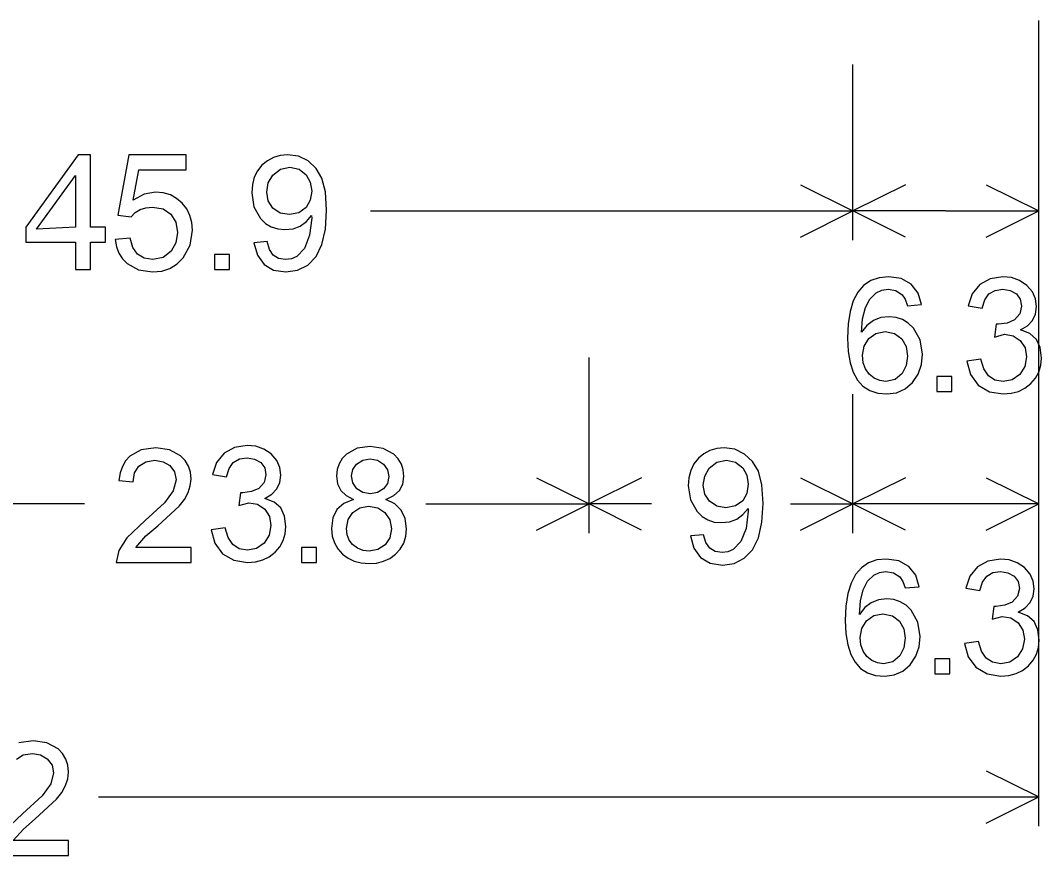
# Model space of a CAD drawing. Extents: x 1001568 to 1002149, y 1840825 to 1841423.
# Drawn here: x 1002011.1 to 1002014.001, y 1841261.192 to 1841263.567 of the extents above; entities that cross this region are included whole.
import ezdxf

# ---------------------------------------------------------------- set-up
doc = ezdxf.new("R2010")
doc.units = 0
doc.layers.add('SIGNS', color=7, linetype='Continuous')

msp = doc.modelspace()

# ---------------------------------------------------------------- linework, layer by layer
at = {"layer": 'SIGNS'}
for p, q in [((1002013.9934, 1841261.2754), (1002013.9934, 1841263.567)), ((1002013.4655, 1841262.942), (1002013.4655, 1841263.442)), ((1002013.4655, 1841262.942), (1002013.4655, 1841263.442)), ((1002013.9934, 1841262.942), (1002013.9934, 1841263.442)), ((1002013.3164, 1841263.0999), (1002013.4655, 1841263.0254)), ((1002013.6146, 1841263.0999), (1002013.4655, 1841263.0254)), ((1002013.8443, 1841263.0999), (1002013.9934, 1841263.0254)), ((1002012.0948, 1841263.0254), (1002013.4655, 1841263.0254)), ((1002013.3164, 1841262.9508), (1002013.4655, 1841263.0254)), ((1002013.7295, 1841263.0254), (1002013.4655, 1841263.0254)), ((1002013.6146, 1841262.9508), (1002013.4655, 1841263.0254)), ((1002013.7295, 1841263.0254), (1002013.9934, 1841263.0254)), ((1002013.8443, 1841262.9508), (1002013.9934, 1841263.0254)), ((1002012.7155, 1841262.1087), (1002012.7155, 1841262.6087)), ((1002012.7155, 1841262.1087), (1002012.7155, 1841262.6087)), ((1002013.9934, 1841262.1087), (1002013.9934, 1841262.6087)), ((1002013.9934, 1841262.1087), (1002013.9934, 1841262.6087)), ((1002013.4655, 1841262.1087), (1002013.4655, 1841262.5037)), ((1002013.4655, 1841262.1087), (1002013.4655, 1841262.4794)), ((1002012.5665, 1841262.2666), (1002012.7155, 1841262.192)), ((1002012.8646, 1841262.2666), (1002012.7155, 1841262.192)), ((1002012.8646, 1841262.2666), (1002012.7155, 1841262.192)), ((1002013.3165, 1841262.2666), (1002013.4655, 1841262.192)), ((1002013.6146, 1841262.2666), (1002013.4655, 1841262.192)), ((1002013.8444, 1841262.2666), (1002013.9934, 1841262.192)), ((1002011.2819, 1841262.192), (1002010.7388, 1841262.192)), ((1002012.2521, 1841262.192), (1002012.7155, 1841262.192)), ((1002012.5665, 1841262.1175), (1002012.7155, 1841262.192)), ((1002012.8646, 1841262.1175), (1002012.7155, 1841262.192)), ((1002012.8929, 1841262.192), (1002012.7155, 1841262.192)), ((1002012.8646, 1841262.1175), (1002012.7155, 1841262.192)), ((1002012.8798, 1841262.192), (1002012.7155, 1841262.192)), ((1002013.2882, 1841262.192), (1002013.4655, 1841262.192)), ((1002013.3165, 1841262.1175), (1002013.4655, 1841262.192)), ((1002013.9934, 1841262.192), (1002013.4655, 1841262.192)), ((1002013.6146, 1841262.1175), (1002013.4655, 1841262.192)), ((1002013.8444, 1841262.1175), (1002013.9934, 1841262.192)), ((1002013.8443, 1841261.4332), (1002013.9934, 1841261.3587)), ((1002011.3219, 1841261.3587), (1002013.9934, 1841261.3587)), ((1002013.8443, 1841261.2842), (1002013.9934, 1841261.3587))]:
    msp.add_line(p, q, dxfattribs=at)
for points in [[(1002011.2564, 1841262.8587), (1002011.299, 1841262.8587), (1002011.299, 1841262.9367), (1002011.341, 1841262.9367), (1002011.341, 1841262.9793), (1002011.299, 1841262.9793), (1002011.299, 1841263.1849), (1002011.264, 1841263.1849), (1002011.1146, 1841262.9793), (1002011.1146, 1841262.9367), (1002011.2564, 1841262.9367), (1002011.2564, 1841262.8587)], [(1002011.7631, 1841262.9343), (1002011.773, 1841262.8992), (1002011.792, 1841262.8732), (1002011.8192, 1841262.8569), (1002011.854, 1841262.8516), (1002011.8874, 1841262.8564), (1002011.9162, 1841262.871), (1002011.9396, 1841262.8952), (1002011.9564, 1841262.9294), (1002011.9664, 1841262.9732), (1002011.9698, 1841263.027), (1002011.9664, 1841263.0798), (1002011.9562, 1841263.1187), (1002011.9399, 1841263.1462), (1002011.9173, 1841263.1673), (1002011.8897, 1841263.1806), (1002011.8588, 1841263.1849), (1002011.8377, 1841263.1829), (1002011.8186, 1841263.1774), (1002011.8013, 1841263.1681), (1002011.786, 1841263.1552), (1002011.7732, 1841263.1391), (1002011.7642, 1841263.1209), (1002011.7588, 1841263.1), (1002011.757, 1841263.0769), (1002011.7633, 1841263.0366), (1002011.782, 1841263.0034), (1002011.7962, 1841262.9895), (1002011.8125, 1841262.9798), (1002011.8307, 1841262.9739), (1002011.8512, 1841262.9721), (1002011.8744, 1841262.9747), (1002011.8949, 1841262.9823), (1002011.9123, 1841262.995), (1002011.927, 1841263.0127), (1002011.9273, 1841263.0047), (1002011.9214, 1841262.956), (1002011.9067, 1841262.9185), (1002011.8846, 1841262.8955), (1002011.8698, 1841262.889), (1002011.8532, 1841262.8871), (1002011.8333, 1841262.8903), (1002011.818, 1841262.8999), (1002011.8071, 1841262.9157), (1002011.8006, 1841262.9379), (1002011.7631, 1841262.9343)], [(1002011.9273, 1841263.0814), (1002011.9233, 1841263.0554), (1002011.9117, 1841263.0346), (1002011.8912, 1841263.0196), (1002011.8642, 1841263.0147), (1002011.8377, 1841263.0193), (1002011.817, 1841263.0333), (1002011.8038, 1841263.0535), (1002011.7996, 1841263.0783), (1002011.8039, 1841263.1047), (1002011.8168, 1841263.1271), (1002011.8382, 1841263.1439), (1002011.8653, 1841263.1495), (1002011.8914, 1841263.1439), (1002011.9117, 1841263.1281), (1002011.9233, 1841263.1068), (1002011.9273, 1841263.0814)], [(1002011.2564, 1841262.9793), (1002011.1453, 1841262.9734), (1002011.2564, 1841263.1264), (1002011.2564, 1841262.9793)], [(1002013.6604, 1841262.7587), (1002013.6505, 1841262.7918), (1002013.6308, 1841262.817), (1002013.6026, 1841262.8327), (1002013.5675, 1841262.838), (1002013.5399, 1841262.8353), (1002013.5161, 1841262.8271), (1002013.4958, 1841262.8133), (1002013.4794, 1841262.7942), (1002013.4665, 1841262.7695), (1002013.4574, 1841262.7395), (1002013.4519, 1841262.704), (1002013.4501, 1841262.6631), (1002013.4518, 1841262.6258), (1002013.4571, 1841262.5937), (1002013.4659, 1841262.5664), (1002013.4781, 1841262.5442), (1002013.4938, 1841262.5269), (1002013.5131, 1841262.5146), (1002013.5358, 1841262.5072), (1002013.562, 1841262.5047), (1002013.5895, 1841262.5083), (1002013.6139, 1841262.5189), (1002013.6348, 1841262.537), (1002013.6506, 1841262.5615), (1002013.6599, 1841262.5885), (1002013.6629, 1841262.6175), (1002013.6564, 1841262.6583), (1002013.6373, 1841262.6923), (1002013.6228, 1841262.7063), (1002013.6065, 1841262.7165), (1002013.5882, 1841262.7225), (1002013.568, 1841262.7245), (1002013.5443, 1841262.7218), (1002013.5235, 1841262.7135), (1002013.5053, 1841262.6997), (1002013.4901, 1841262.6806), (1002013.493, 1841262.7188), (1002013.501, 1841262.7503), (1002013.5136, 1841262.7746), (1002013.5314, 1841262.7922), (1002013.5472, 1841262.8), (1002013.5651, 1841262.8026), (1002013.5872, 1841262.7985), (1002013.6053, 1841262.787), (1002013.6139, 1841262.7743), (1002013.6204, 1841262.7557), (1002013.6604, 1841262.7587)], [(1002013.4927, 1841262.6148), (1002013.4971, 1841262.6407), (1002013.5102, 1841262.662), (1002013.5309, 1841262.6771), (1002013.5573, 1841262.682), (1002013.584, 1841262.6767), (1002013.6044, 1841262.6612), (1002013.6164, 1841262.6393), (1002013.6204, 1841262.6126), (1002013.6163, 1841262.5857), (1002013.6051, 1841262.5631), (1002013.585, 1841262.5457), (1002013.5588, 1841262.5402), (1002013.5417, 1841262.5426), (1002013.5258, 1841262.5495), (1002013.5111, 1841262.5611), (1002013.5008, 1841262.5759), (1002013.4945, 1841262.5937), (1002013.4927, 1841262.6148)], [(1002012.0461, 1841262.205), (1002012.0187, 1841262.1935), (1002011.9992, 1841262.1759), (1002011.9876, 1841262.1522), (1002011.9838, 1841262.1224), (1002011.9858, 1841262.1007), (1002011.9917, 1841262.0813), (1002012.0013, 1841262.064), (1002012.0148, 1841262.0492), (1002012.0306, 1841262.0374), (1002012.0484, 1841262.0291), (1002012.0683, 1841262.0241), (1002012.0902, 1841262.0225), (1002012.1116, 1841262.024), (1002012.1313, 1841262.029), (1002012.149, 1841262.0373), (1002012.1651, 1841262.0489), (1002012.1789, 1841262.0636), (1002012.1888, 1841262.0807), (1002012.1946, 1841262.0999), (1002012.1966, 1841262.1213), (1002012.1927, 1841262.1504), (1002012.1817, 1841262.1742), (1002012.1634, 1841262.1923), (1002012.1378, 1841262.205), (1002012.1603, 1841262.2159), (1002012.1765, 1841262.2306), (1002012.1861, 1841262.2487), (1002012.1895, 1841262.2704), (1002012.1876, 1841262.2888), (1002012.1822, 1841262.3055), (1002012.1731, 1841262.3202), (1002012.1606, 1841262.3333), (1002012.1301, 1841262.3501), (1002012.0932, 1841262.3558), (1002012.0564, 1841262.3502), (1002012.0265, 1841262.3337), (1002012.0139, 1841262.321), (1002012.0051, 1841262.3064), (1002011.9998, 1841262.2899), (1002011.998, 1841262.2715), (1002012.001, 1841262.2491), (1002012.01, 1841262.2306), (1002012.0249, 1841262.2158), (1002012.0461, 1841262.205)], [(1002013.0036, 1841262.1009), (1002013.0135, 1841262.0659), (1002013.0324, 1841262.0398), (1002013.0596, 1841262.0236), (1002013.0944, 1841262.0183), (1002013.1278, 1841262.023), (1002013.1566, 1841262.0376), (1002013.18, 1841262.0619), (1002013.1968, 1841262.096), (1002013.2068, 1841262.1399), (1002013.2102, 1841262.1937), (1002013.2068, 1841262.2465), (1002013.1966, 1841262.2854), (1002013.1803, 1841262.3129), (1002013.1577, 1841262.334), (1002013.1301, 1841262.3473), (1002013.0992, 1841262.3516), (1002013.0782, 1841262.3496), (1002013.059, 1841262.344), (1002013.0417, 1841262.3347), (1002013.0264, 1841262.3219), (1002013.0137, 1841262.3058), (1002013.0047, 1841262.2875), (1002012.9993, 1841262.2667), (1002012.9975, 1841262.2435), (1002013.0037, 1841262.2033), (1002013.0224, 1841262.1701), (1002013.0366, 1841262.1562), (1002013.0529, 1841262.1465), (1002013.0712, 1841262.1406), (1002013.0916, 1841262.1388), (1002013.1148, 1841262.1414), (1002013.1353, 1841262.149), (1002013.1527, 1841262.1616), (1002013.1675, 1841262.1794), (1002013.1677, 1841262.1714), (1002013.1618, 1841262.1226), (1002013.1471, 1841262.0852), (1002013.125, 1841262.0621), (1002013.1102, 1841262.0557), (1002013.0937, 1841262.0537), (1002013.0737, 1841262.057), (1002013.0584, 1841262.0666), (1002013.0475, 1841262.0824), (1002013.041, 1841262.1046), (1002013.0036, 1841262.1009)], [(1002012.0406, 1841262.272), (1002012.0441, 1841262.2898), (1002012.0546, 1841262.305), (1002012.0723, 1841262.3165), (1002012.0937, 1841262.3203), (1002012.1146, 1841262.3164), (1002012.1317, 1841262.3053), (1002012.1432, 1841262.2891), (1002012.1469, 1841262.2698), (1002012.1429, 1841262.25), (1002012.1316, 1841262.2345), (1002012.1147, 1841262.2243), (1002012.0942, 1841262.221), (1002012.0723, 1841262.2246), (1002012.0552, 1841262.2354), (1002012.0441, 1841262.2517), (1002012.0406, 1841262.272)], [(1002013.1677, 1841262.2481), (1002013.1637, 1841262.2221), (1002013.1521, 1841262.2012), (1002013.1317, 1841262.1862), (1002013.1046, 1841262.1814), (1002013.0782, 1841262.186), (1002013.0574, 1841262.2), (1002013.0443, 1841262.2201), (1002013.04, 1841262.245), (1002013.0443, 1841262.2713), (1002013.0572, 1841262.2937), (1002013.0786, 1841262.3106), (1002013.1057, 1841262.3161), (1002013.1318, 1841262.3106), (1002013.1521, 1841262.2947), (1002013.1637, 1841262.2734), (1002013.1677, 1841262.2481)], [(1002012.0264, 1841262.1224), (1002012.0309, 1841262.1474), (1002012.0442, 1841262.1678), (1002012.0642, 1841262.1812), (1002012.0892, 1841262.1856), (1002012.1148, 1841262.1808), (1002012.1356, 1841262.1672), (1002012.1494, 1841262.1465), (1002012.154, 1841262.1211), (1002012.1495, 1841262.0958), (1002012.1361, 1841262.0756), (1002012.1157, 1841262.0623), (1002012.0905, 1841262.0579), (1002012.0732, 1841262.06), (1002012.0574, 1841262.0663), (1002012.0437, 1841262.0762), (1002012.034, 1841262.0888), (1002012.0281, 1841262.1042), (1002012.0264, 1841262.1224)], [(1002013.6539, 1841261.9561), (1002013.644, 1841261.9893), (1002013.6243, 1841262.0144), (1002013.5961, 1841262.0301), (1002013.561, 1841262.0354), (1002013.5334, 1841262.0327), (1002013.5096, 1841262.0245), (1002013.4893, 1841262.0107), (1002013.4729, 1841261.9917), (1002013.46, 1841261.967), (1002013.4509, 1841261.9369), (1002013.4454, 1841261.9014), (1002013.4436, 1841261.8605), (1002013.4453, 1841261.8232), (1002013.4506, 1841261.7911), (1002013.4594, 1841261.7638), (1002013.4717, 1841261.7417), (1002013.4873, 1841261.7243), (1002013.5066, 1841261.712), (1002013.5293, 1841261.7046), (1002013.5556, 1841261.7021), (1002013.583, 1841261.7057), (1002013.6074, 1841261.7163), (1002013.6283, 1841261.7344), (1002013.6441, 1841261.7589), (1002013.6534, 1841261.7859), (1002013.6564, 1841261.8149), (1002013.6499, 1841261.8557), (1002013.6308, 1841261.8897), (1002013.6163, 1841261.9037), (1002013.6, 1841261.9139), (1002013.5817, 1841261.9199), (1002013.5615, 1841261.922), (1002013.5378, 1841261.9192), (1002013.517, 1841261.9109), (1002013.4988, 1841261.8971), (1002013.4837, 1841261.878), (1002013.4865, 1841261.9162), (1002013.4945, 1841261.9477), (1002013.5071, 1841261.972), (1002013.5249, 1841261.9897), (1002013.5407, 1841261.9974), (1002013.5586, 1841262), (1002013.5807, 1841261.9959), (1002013.5988, 1841261.9844), (1002013.6074, 1841261.9717), (1002013.6139, 1841261.9531), (1002013.6539, 1841261.9561)], [(1002013.4862, 1841261.8122), (1002013.4906, 1841261.8381), (1002013.5037, 1841261.8595), (1002013.5244, 1841261.8745), (1002013.5508, 1841261.8794), (1002013.5775, 1841261.8741), (1002013.5979, 1841261.8586), (1002013.61, 1841261.8367), (1002013.6139, 1841261.8101), (1002013.6098, 1841261.7831), (1002013.5986, 1841261.7605), (1002013.5785, 1841261.7431), (1002013.5523, 1841261.7376), (1002013.5352, 1841261.74), (1002013.5193, 1841261.7469), (1002013.5046, 1841261.7585), (1002013.4943, 1841261.7734), (1002013.4881, 1841261.7911), (1002013.4862, 1841261.8122)], [(1002011.0237, 1841261.192), (1002011.2364, 1841261.192), (1002011.2364, 1841261.2345), (1002011.0794, 1841261.2345), (1002011.1081, 1841261.2676), (1002011.1416, 1841261.2961), (1002011.2023, 1841261.3525), (1002011.2171, 1841261.3716), (1002011.2279, 1841261.3909), (1002011.2342, 1841261.4101), (1002011.2364, 1841261.4294), (1002011.2346, 1841261.449), (1002011.2289, 1841261.4665), (1002011.2195, 1841261.4819), (1002011.2065, 1841261.4953), (1002011.1748, 1841261.5125), (1002011.1359, 1841261.5182), (1002011.0947, 1841261.5123)], [(1002011.0882, 1841261.4663), (1002011.1078, 1841261.4787), (1002011.1338, 1841261.4828), (1002011.157, 1841261.4788), (1002011.176, 1841261.4676), (1002011.1893, 1841261.4496), (1002011.1939, 1841261.4269), (1002011.1856, 1841261.3959), (1002011.161, 1841261.3617), (1002011.1054, 1841261.3111), (1002011.0539, 1841261.2624)]]:
    msp.add_lwpolyline(points, dxfattribs=at)
for points in [[(1002011.3688, 1841262.9443), (1002011.3724, 1841262.9236), (1002011.3793, 1841262.9053), (1002011.3893, 1841262.8894), (1002011.4025, 1841262.8759), (1002011.4349, 1841262.8576), (1002011.4753, 1841262.8516), (1002011.5013, 1841262.8542), (1002011.5246, 1841262.8618), (1002011.5449, 1841262.8744), (1002011.5624, 1841262.8921), (1002011.582, 1841262.9283), (1002011.5886, 1841262.9704), (1002011.5868, 1841262.9923), (1002011.5813, 1841263.0125), (1002011.5722, 1841263.0308), (1002011.5596, 1841263.0472), (1002011.5435, 1841263.0609), (1002011.5256, 1841263.0708), (1002011.5055, 1841263.0765), (1002011.4836, 1841263.0785), (1002011.4509, 1841263.0726), (1002011.4198, 1841263.0555), (1002011.4357, 1841263.1423), (1002011.5704, 1841263.1423), (1002011.5704, 1841263.1849), (1002011.4077, 1841263.1849), (1002011.376, 1841263.0134), (1002011.4143, 1841263.0084), (1002011.4261, 1841263.0205), (1002011.4403, 1841263.0291), (1002011.4564, 1841263.0342), (1002011.4751, 1841263.036), (1002011.5048, 1841263.0309), (1002011.5273, 1841263.016), (1002011.5413, 1841262.9932), (1002011.5461, 1841262.9643), (1002011.5415, 1841262.9349), (1002011.5279, 1841262.9107), (1002011.5051, 1841262.8929), (1002011.4757, 1841262.8871), (1002011.4512, 1841262.8908), (1002011.4324, 1841262.9022), (1002011.4192, 1841262.9213), (1002011.4117, 1841262.948)], [(1002011.6513, 1841262.8587), (1002011.6939, 1841262.8587), (1002011.6939, 1841262.9012), (1002011.6513, 1841262.9012)], [(1002013.7887, 1841262.5981), (1002013.7991, 1841262.5597), (1002013.8214, 1841262.53), (1002013.8531, 1841262.511), (1002013.892, 1841262.5047), (1002013.9147, 1841262.5066), (1002013.9355, 1841262.5122), (1002013.954, 1841262.5214), (1002013.9706, 1841262.5344), (1002013.984, 1841262.5499), (1002013.9938, 1841262.5672), (1002013.9995, 1841262.5862), (1002014.0015, 1841262.6069), (1002013.9978, 1841262.6366), (1002013.9866, 1841262.66), (1002013.9679, 1841262.6767), (1002013.9419, 1841262.6872), (1002013.9617, 1841262.6989), (1002013.9759, 1841262.714), (1002013.9844, 1841262.732), (1002013.9873, 1841262.7533), (1002013.9842, 1841262.7749), (1002013.9753, 1841262.7953), (1002013.9598, 1841262.8135), (1002013.939, 1841262.8274), (1002013.916, 1841262.8355), (1002013.8913, 1841262.838), (1002013.855, 1841262.8323), (1002013.8258, 1841262.8158), (1002013.8045, 1841262.7896), (1002013.7927, 1841262.7554), (1002013.8328, 1841262.7484), (1002013.8398, 1841262.7722), (1002013.852, 1841262.7892), (1002013.8692, 1841262.7992), (1002013.8915, 1841262.8026), (1002013.9125, 1841262.7991), (1002013.9298, 1841262.7893), (1002013.9411, 1841262.774), (1002013.9448, 1841262.7546), (1002013.9394, 1841262.7322), (1002013.9243, 1841262.7157), (1002013.9039, 1841262.7064), (1002013.8789, 1841262.7033), (1002013.8724, 1841262.7033), (1002013.868, 1841262.6667), (1002013.8959, 1841262.6749), (1002013.9208, 1841262.6703), (1002013.9411, 1841262.6565), (1002013.9545, 1841262.6357), (1002013.959, 1841262.61), (1002013.954, 1841262.5827), (1002013.9397, 1841262.5602), (1002013.9182, 1841262.5451), (1002013.8921, 1841262.5402), (1002013.8688, 1841262.5442), (1002013.8506, 1841262.5561), (1002013.8371, 1841262.5759), (1002013.8286, 1841262.6035)], [(1002013.7043, 1841262.5118), (1002013.7469, 1841262.5118), (1002013.7469, 1841262.5543), (1002013.7043, 1841262.5543)], [(1002011.6414, 1841262.1187), (1002011.6517, 1841262.0803), (1002011.6741, 1841262.0506), (1002011.7058, 1841262.0317), (1002011.7447, 1841262.0254), (1002011.7674, 1841262.0273), (1002011.7881, 1841262.0328), (1002011.8066, 1841262.042), (1002011.8232, 1841262.055), (1002011.8366, 1841262.0705), (1002011.8464, 1841262.0878), (1002011.8521, 1841262.1068), (1002011.8541, 1841262.1275), (1002011.8504, 1841262.1572), (1002011.8392, 1841262.1806), (1002011.8206, 1841262.1973), (1002011.7945, 1841262.2079), (1002011.8144, 1841262.2196), (1002011.8285, 1841262.2347), (1002011.8371, 1841262.2526), (1002011.84, 1841262.2739), (1002011.8368, 1841262.2955), (1002011.8279, 1841262.3159), (1002011.8125, 1841262.3342), (1002011.7916, 1841262.348), (1002011.7686, 1841262.3561), (1002011.744, 1841262.3586), (1002011.7076, 1841262.3529), (1002011.6784, 1841262.3364), (1002011.6571, 1841262.3102), (1002011.6453, 1841262.276), (1002011.6854, 1841262.269), (1002011.6925, 1841262.2928), (1002011.7046, 1841262.3098), (1002011.7218, 1841262.3199), (1002011.7441, 1841262.3232), (1002011.7651, 1841262.3197), (1002011.7824, 1841262.3099), (1002011.7937, 1841262.2946), (1002011.7974, 1841262.2752), (1002011.7921, 1841262.2528), (1002011.7769, 1841262.2363), (1002011.7565, 1841262.227), (1002011.7315, 1841262.2239), (1002011.7251, 1841262.2239), (1002011.7206, 1841262.1873), (1002011.7485, 1841262.1955), (1002011.7735, 1841262.1909), (1002011.7937, 1841262.1771), (1002011.8072, 1841262.1563), (1002011.8116, 1841262.1306), (1002011.8066, 1841262.1033), (1002011.7923, 1841262.0809), (1002011.7708, 1841262.0657), (1002011.7448, 1841262.0608), (1002011.7215, 1841262.0648), (1002011.7032, 1841262.0767), (1002011.6897, 1841262.0965), (1002011.6813, 1841262.1242)], [(1002011.5846, 1841262.0679), (1002011.4276, 1841262.0679), (1002011.4563, 1841262.1009), (1002011.4898, 1841262.1295), (1002011.5505, 1841262.1858), (1002011.5654, 1841262.205), (1002011.5761, 1841262.2242), (1002011.5824, 1841262.2434), (1002011.5846, 1841262.2627), (1002011.5828, 1841262.2823), (1002011.5771, 1841262.2998), (1002011.5677, 1841262.3152), (1002011.5547, 1841262.3286), (1002011.523, 1841262.3458), (1002011.4841, 1841262.3516), (1002011.4429, 1841262.3456), (1002011.4109, 1841262.3278), (1002011.3986, 1841262.3145), (1002011.3893, 1841262.2987), (1002011.3829, 1841262.2801), (1002011.3794, 1841262.259), (1002011.4196, 1841262.2549), (1002011.4239, 1841262.2801), (1002011.4364, 1841262.2996), (1002011.456, 1841262.312), (1002011.482, 1841262.3161), (1002011.5052, 1841262.3121), (1002011.5243, 1841262.301), (1002011.5376, 1841262.2829), (1002011.5421, 1841262.2603), (1002011.5338, 1841262.2293), (1002011.5092, 1841262.195), (1002011.4536, 1841262.1445), (1002011.4021, 1841262.0957), (1002011.379, 1841262.0597), (1002011.3719, 1841262.0254), (1002011.5846, 1841262.0254)], [(1002011.8987, 1841262.0254), (1002011.9412, 1841262.0254), (1002011.9412, 1841262.0679), (1002011.8987, 1841262.0679)], [(1002013.7822, 1841261.7955), (1002013.7926, 1841261.7571), (1002013.815, 1841261.7274), (1002013.8467, 1841261.7085), (1002013.8856, 1841261.7021), (1002013.9083, 1841261.7041), (1002013.929, 1841261.7096), (1002013.9475, 1841261.7188), (1002013.9641, 1841261.7318), (1002013.9775, 1841261.7473), (1002013.9873, 1841261.7646), (1002013.993, 1841261.7836), (1002013.995, 1841261.8043), (1002013.9913, 1841261.834), (1002013.9801, 1841261.8574), (1002013.9614, 1841261.8741), (1002013.9354, 1841261.8846), (1002013.9553, 1841261.8964), (1002013.9694, 1841261.9115), (1002013.978, 1841261.9294), (1002013.9808, 1841261.9507), (1002013.9777, 1841261.9723), (1002013.9688, 1841261.9927), (1002013.9533, 1841262.0109), (1002013.9325, 1841262.0248), (1002013.9095, 1841262.0329), (1002013.8849, 1841262.0354), (1002013.8485, 1841262.0297), (1002013.8193, 1841262.0132), (1002013.798, 1841261.987), (1002013.7862, 1841261.9528), (1002013.8263, 1841261.9458), (1002013.8333, 1841261.9696), (1002013.8455, 1841261.9866), (1002013.8627, 1841261.9967), (1002013.885, 1841262), (1002013.906, 1841261.9965), (1002013.9233, 1841261.9867), (1002013.9346, 1841261.9714), (1002013.9383, 1841261.952), (1002013.933, 1841261.9296), (1002013.9178, 1841261.9131), (1002013.8974, 1841261.9038), (1002013.8724, 1841261.9007), (1002013.8659, 1841261.9007), (1002013.8615, 1841261.8641), (1002013.8894, 1841261.8723), (1002013.9144, 1841261.8677), (1002013.9346, 1841261.8539), (1002013.9481, 1841261.8331), (1002013.9525, 1841261.8074), (1002013.9475, 1841261.7801), (1002013.9332, 1841261.7576), (1002013.9117, 1841261.7425), (1002013.8856, 1841261.7376), (1002013.8624, 1841261.7416), (1002013.8441, 1841261.7535), (1002013.8306, 1841261.7733), (1002013.8222, 1841261.8009)], [(1002013.6978, 1841261.7092), (1002013.7404, 1841261.7092), (1002013.7404, 1841261.7517), (1002013.6978, 1841261.7517)]]:
    msp.add_lwpolyline(points, close=True, dxfattribs=at)

doc.saveas('drawing.dxf')
